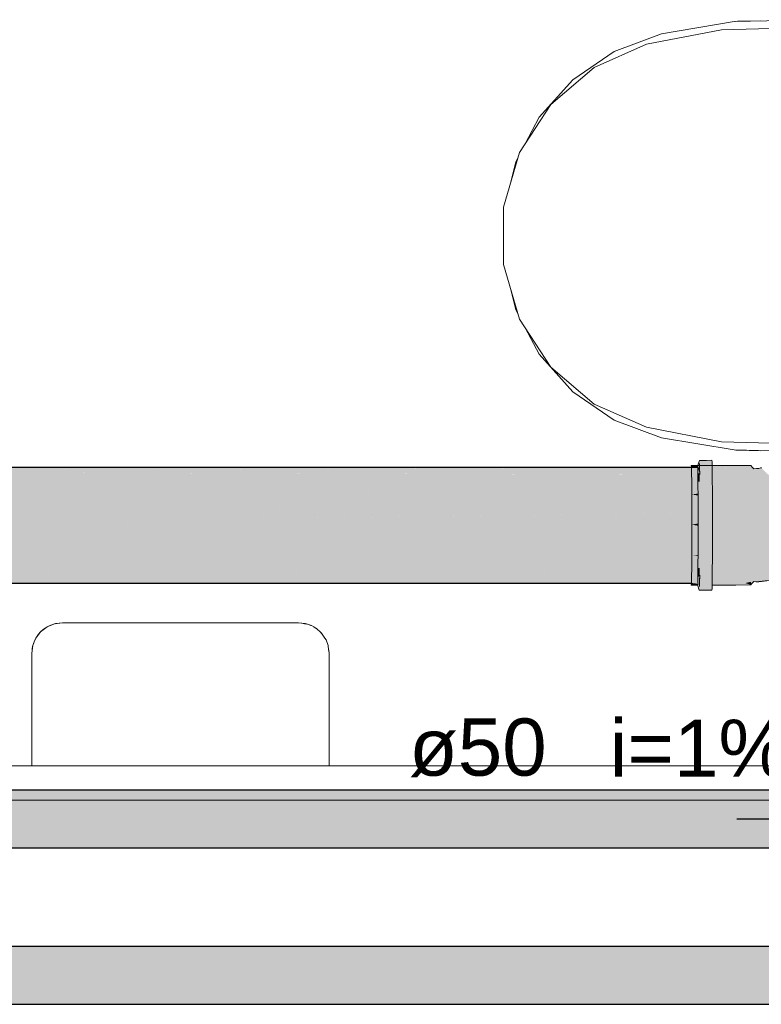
# Model space of a CAD drawing. Header units: millimetres. Extents: x 321 to 585, y -277 to 9.
# Tile 394 of 656: x 508.73 to 511.32, y -199.69 to -196.25. Entities that reach past the tile are written whole.
import ezdxf

# ---------------------------------------------------------------- set-up
doc = ezdxf.new("R2010")
doc.units = ezdxf.units.MM
doc.header["$MEASUREMENT"] = 0
doc.linetypes.add('NULL', pattern=[0])
for name, color, linetype, lineweight in [('CV-Condutos', 1, 'Continuous', 25), ('CV-Sentido conduto', 9, 'Continuous', 30), ('CV-Textos conduto', 7, 'Continuous', 9), ('IFC-Elemento construtivo genérico-Contorno', 253, 'Continuous', 5), ('IFC-Elemento de mobília-Contorno', 152, 'Continuous', 5), ('IFC-Elemento terminal-Contorno', 253, 'Continuous', 5), ('TQ-Condutos', 3, 'Continuous', 25), ('TQ-Conexões', 9, 'Continuous', 18)]:
    doc.layers.add(name, color=color, linetype=linetype, lineweight=lineweight)
doc.styles.add('Arial', font='arial.ttf')

msp = doc.modelspace()

# ---------------------------------------------------------------- hatches: boundary and pattern name
at = {"layer": 'CV-Condutos', "linetype": 'Continuous'}
for points in [[(518.7804, -199.1431), (518.7804, -199.1431), (518.7804, -199.1302), (517.3051, -199.1418), (518.7804, -199.1302), (518.7804, -199.1301), (517.3051, -199.1404), (518.7804, -199.1301), (517.305, -199.1304), (518.7804, -199.1301), (517.305, -199.1301), (518.7804, -199.13), (518.7804, -199.1022), (517.3049, -199.1272), (518.7804, -199.1021), (518.7804, -199.1019), (517.3049, -199.1243), (518.7804, -199.1019), (517.3046, -199.1027), (518.7804, -199.1018), (518.7804, -199.1018), (518.7804, -199.0638), (518.7804, -199.0637), (517.3045, -199.0979), (517.3046, -199.1018), (517.3045, -199.0979), (518.7804, -199.0637), (518.7804, -199.0633), (517.3045, -199.094), (518.7804, -199.0633), (517.304, -199.0645), (518.7804, -199.0633), (518.7804, -199.0633), (518.7804, -199.0217), (518.7804, -199.0216), (517.3039, -199.059), (517.304, -199.0633), (517.3039, -199.059), (518.7804, -199.0216), (518.7804, -199.0212), (517.3039, -199.0548), (518.7804, -199.0212), (517.3034, -199.0224), (518.7804, -199.0212), (518.7804, -199.0211), (518.7804, -198.9831), (518.7804, -198.9831), (517.3033, -199.0172), (517.3034, -199.0212), (517.3033, -199.0172), (518.7804, -198.9831), (518.7804, -198.9827), (517.3033, -199.0134), (518.7804, -198.9827), (517.3029, -198.9838), (518.7804, -198.9826), (517.3028, -198.9826), (518.7804, -198.9826), (518.7804, -198.9548), (517.3028, -198.9798), (518.7804, -198.9547), (518.7804, -198.9544), (517.3028, -198.977), (518.7804, -198.9544), (517.3024, -198.9553), (518.7804, -198.9544), (517.3024, -198.9544), (518.7804, -198.9544), (518.7929, -198.9463), (518.7929, -198.9415), (518.7804, -198.9416), (517.3024, -198.9531), (518.7804, -198.9415), (518.7804, -198.9414), (517.3024, -198.9518), (518.7804, -198.9414), (517.3022, -198.9418), (518.7804, -198.9414), (517.3022, -198.9414), (517.1375, -198.9414), (517.1355, -198.9414), (512.1866, -198.9429), (517.1375, -198.9414), (512.1866, -198.9414), (511.7875, -198.9414), (511.7875, -198.9417), (511.7875, -198.943), (511.7875, -198.9432), (512.1866, -198.9431), (517.1355, -198.9418), (517.1375, -198.9418), (517.1355, -198.9418), (512.1866, -198.9431), (511.7875, -198.9432), (511.7875, -198.943), (511.7875, -198.9417), (511.7875, -198.9414), (507.3986, -198.9414), (507.3986, -198.9443), (511.7875, -198.9482), (511.7875, -198.9491), (512.1866, -198.9486), (517.1353, -198.953), (517.1374, -198.953), (517.1353, -198.953), (512.1866, -198.9537), (517.1374, -198.953), (512.1866, -198.9486), (511.7875, -198.9491), (511.7875, -198.9538), (511.7875, -198.9491), (511.7875, -198.9482), (507.3986, -198.9443), (507.3986, -198.9544), (511.7875, -198.9544), (507.3986, -198.9544), (507.3986, -198.9607), (511.7875, -198.955), (512.1866, -198.9544), (517.1352, -198.9544), (517.1374, -198.9544), (517.1352, -198.9544), (512.1866, -198.9576), (517.1374, -198.9544), (512.1866, -198.9544), (511.7875, -198.955), (507.3986, -198.9607), (511.7875, -198.9579), (511.7875, -198.9583), (512.1866, -198.9581), (517.1352, -198.9554), (517.1374, -198.9554), (517.1352, -198.9554), (512.1866, -198.9581), (511.7875, -198.9583), (511.7875, -198.9579), (507.3986, -198.9607), (511.7875, -198.9692), (511.7875, -198.971), (512.1866, -198.9699), (517.1347, -198.9794), (517.1371, -198.9794), (517.1347, -198.9794), (512.1867, -198.9811), (517.1371, -198.9794), (512.1866, -198.9699), (511.7875, -198.971), (511.7875, -198.9812), (511.7875, -198.971), (511.7875, -198.9692), (507.3986, -198.9607), (507.3986, -198.9826), (511.7875, -198.9826), (511.7875, -198.9834), (512.1867, -198.9826), (517.1346, -198.9826), (517.1371, -198.9826), (517.1346, -198.9826), (512.1867, -198.987), (517.1371, -198.9826), (512.1867, -198.9826), (511.7875, -198.9834), (511.7875, -198.9874), (511.7875, -198.9879), (512.1867, -198.9876), (517.1346, -198.9839), (517.1371, -198.9839), (517.1346, -198.9839), (512.1867, -198.9876), (511.7875, -198.9879), (511.7875, -198.9874), (511.7875, -198.9834), (511.7875, -198.9826), (507.3986, -198.9826), (507.3986, -198.9912), (511.7875, -199.0028), (511.7875, -199.0052), (512.1867, -199.0038), (517.1339, -199.0168), (517.1368, -199.0168), (517.1339, -199.0168), (512.1868, -199.019), (517.1368, -199.0168), (512.1867, -199.0038), (511.7875, -199.0052), (511.7875, -199.0192), (511.7875, -199.0052), (511.7875, -199.0028), (507.3986, -198.9912), (507.3986, -199.0212), (511.7875, -199.0212), (507.3986, -199.0212), (507.3986, -199.0306), (511.7875, -199.0219), (512.1868, -199.0212), (517.1338, -199.0212), (517.1368, -199.0212), (517.1338, -199.0212), (512.1868, -199.0259), (517.1368, -199.0212), (512.1868, -199.0212), (511.7875, -199.0219), (507.3986, -199.0306), (511.7875, -199.0263), (511.7875, -199.0269), (512.1868, -199.0266), (517.1337, -199.0225), (517.1368, -199.0225), (517.1337, -199.0225), (512.1868, -199.0266), (511.7875, -199.0269), (511.7875, -199.0263), (507.3986, -199.0306), (511.7875, -199.0432), (511.7875, -199.0459), (512.1868, -199.0443), (517.1329, -199.0585), (517.1364, -199.0585), (517.1329, -199.0585), (512.1868, -199.061), (517.1364, -199.0585), (512.1868, -199.0443), (511.7875, -199.0459), (511.7875, -199.0612), (511.7875, -199.0459), (511.7875, -199.0432), (507.3986, -199.0306), (507.3986, -199.0633), (511.7875, -199.0633), (511.7875, -199.064), (512.1868, -199.0633), (517.1328, -199.0633), (517.1364, -199.0633), (517.1328, -199.0633), (512.1869, -199.0677), (517.1364, -199.0633), (512.1868, -199.0633), (511.7875, -199.064), (511.7875, -199.068), (511.7875, -199.0686), (512.1869, -199.0683), (517.1328, -199.0646), (517.1364, -199.0646), (517.1328, -199.0646), (512.1869, -199.0683), (511.7875, -199.0686), (511.7875, -199.068), (511.7875, -199.064), (511.7875, -199.0633), (507.3986, -199.0633), (507.3986, -199.0719), (511.7875, -199.0834), (511.7875, -199.0859), (512.1869, -199.0845), (517.1321, -199.0975), (517.1361, -199.0975), (517.1321, -199.0975), (512.1869, -199.0997), (517.1361, -199.0975), (512.1869, -199.0845), (511.7875, -199.0859), (511.7875, -199.0999), (511.7875, -199.0859), (511.7875, -199.0834), (507.3986, -199.0719), (507.3986, -199.1018), (511.7875, -199.1018), (511.7875, -199.1024), (512.1869, -199.1018), (517.132, -199.1018), (517.1361, -199.1018), (517.132, -199.1018), (512.1869, -199.105), (517.1361, -199.1018), (512.1869, -199.1018), (511.7875, -199.1024), (511.7875, -199.1053), (511.7875, -199.1057), (512.1869, -199.1055), (517.132, -199.1028), (517.136, -199.1028), (517.132, -199.1028), (512.1869, -199.1055), (511.7875, -199.1057), (511.7875, -199.1053), (511.7875, -199.1024), (511.7875, -199.1018), (507.3986, -199.1018), (507.3986, -199.1081), (511.7875, -199.1166), (511.7875, -199.1184), (512.187, -199.1173), (517.1314, -199.1269), (517.1358, -199.1269), (517.1314, -199.1269), (512.187, -199.1285), (517.1358, -199.1269), (512.187, -199.1173), (511.7875, -199.1184), (511.7875, -199.1286), (511.7875, -199.1184), (511.7875, -199.1166), (507.3986, -199.1081), (507.3986, -199.1301), (511.7875, -199.1301), (511.7875, -199.1303), (512.187, -199.1301), (517.1314, -199.1301), (517.1358, -199.1301), (517.1314, -199.1301), (512.187, -199.1315), (517.1358, -199.1301), (512.187, -199.1301), (511.7875, -199.1303), (511.7875, -199.1317), (511.7875, -199.1319), (512.187, -199.1317), (517.1313, -199.1305), (517.1358, -199.1305), (517.1313, -199.1305), (512.187, -199.1317), (511.7875, -199.1319), (511.7875, -199.1317), (511.7875, -199.1303), (511.7875, -199.1301), (507.3986, -199.1301), (507.3986, -199.133), (511.7875, -199.1369), (511.7875, -199.1377), (512.187, -199.1372), (517.1311, -199.1416), (517.1357, -199.1416), (517.1311, -199.1416), (512.187, -199.1424), (517.1357, -199.1416), (512.187, -199.1372), (511.7875, -199.1377), (511.7875, -199.1424), (511.7875, -199.1377), (511.7875, -199.1369), (507.3986, -199.133), (507.3986, -199.1431), (511.7875, -199.1431), (512.187, -199.1431), (517.1311, -199.1431), (517.1357, -199.1431), (517.3052, -199.1431)], [(518.8245, -199.6907), (518.8245, -199.6907), (518.8245, -199.6778), (517.3131, -199.6898), (518.8245, -199.6778), (518.8245, -199.6777), (517.3131, -199.6885), (518.8245, -199.6777), (517.3129, -199.6786), (518.8245, -199.6777), (517.3129, -199.6777), (518.8245, -199.6776), (518.8245, -199.6498), (517.3129, -199.6758), (518.8245, -199.6498), (518.8245, -199.6495), (517.3128, -199.6728), (518.8245, -199.6495), (517.3125, -199.6514), (518.8245, -199.6495), (517.3125, -199.6495), (518.8245, -199.6494), (518.8245, -199.6114), (518.8245, -199.6114), (517.3125, -199.647), (518.8245, -199.6114), (518.8245, -199.611), (517.3124, -199.6429), (518.8245, -199.611), (517.312, -199.6136), (518.8245, -199.6109), (517.3119, -199.6109), (518.8245, -199.6109), (518.8245, -199.5693), (518.8245, -199.5692), (517.3119, -199.6082), (518.8245, -199.5692), (518.8245, -199.5688), (517.3118, -199.6038), (518.8245, -199.5688), (517.3114, -199.5717), (518.8245, -199.5688), (517.3113, -199.5688), (518.8245, -199.5687), (518.8245, -199.5307), (518.8245, -199.5307), (517.3113, -199.5663), (518.8245, -199.5307), (518.8245, -199.5303), (517.3112, -199.5622), (518.8245, -199.5303), (517.3108, -199.5329), (518.8245, -199.5303), (517.3108, -199.5303), (518.8245, -199.5302), (518.8245, -199.5024), (517.3107, -199.5284), (518.8245, -199.5023), (518.8245, -199.5021), (517.3107, -199.5255), (518.8245, -199.5021), (517.3104, -199.504), (518.8245, -199.502), (517.3104, -199.502), (518.8245, -199.502), (518.8245, -199.4892), (517.3103, -199.5012), (518.8245, -199.4891), (518.8245, -199.489), (517.3103, -199.4998), (518.8245, -199.489), (517.3102, -199.4899), (518.8245, -199.489), (517.3102, -199.489), (517.1326, -199.489), (517.1234, -199.489), (517.1234, -199.4899), (517.1234, -199.49), (517.1326, -199.49), (517.1234, -199.49), (517.1232, -199.4995), (517.1234, -199.49), (517.1234, -199.4899), (517.1234, -199.489), (517.1216, -199.489), (517.1216, -199.49), (517.1216, -199.489), (512.1878, -199.4924), (512.1878, -199.4929), (512.1878, -199.4924), (517.1326, -199.489), (512.1878, -199.489), (511.7875, -199.4927), (511.7875, -199.4931), (511.7875, -199.4927), (512.1878, -199.489), (511.7875, -199.489), (511.7875, -199.4896), (511.7875, -199.489), (507.3986, -199.489), (507.3986, -199.4957), (511.7875, -199.4981), (511.7875, -199.4987), (512.1878, -199.4984), (517.1216, -199.5011), (517.1231, -199.5011), (517.1325, -199.5011), (517.1231, -199.5011), (517.1231, -199.5019), (517.1231, -199.5011), (517.1216, -199.5011), (512.1878, -199.5016), (517.1325, -199.5011), (512.1878, -199.4984), (511.7875, -199.4987), (511.7875, -199.5016), (511.7875, -199.4987), (511.7875, -199.4981), (507.3986, -199.4957), (507.3986, -199.502), (511.7875, -199.502), (511.7875, -199.5032), (512.1878, -199.502), (517.1216, -199.502), (517.1231, -199.502), (517.1325, -199.502), (517.1231, -199.502), (517.1231, -199.5039), (517.1231, -199.502), (517.1216, -199.5021), (512.1878, -199.5094), (517.1325, -199.502), (512.1878, -199.502), (511.7875, -199.5032), (511.7875, -199.51), (511.7875, -199.511), (512.1878, -199.5105), (517.1216, -199.5042), (517.1231, -199.5042), (517.1325, -199.5042), (517.1231, -199.5042), (517.1226, -199.5261), (517.1231, -199.5042), (517.1216, -199.5042), (512.1878, -199.5105), (511.7875, -199.511), (511.7875, -199.51), (511.7875, -199.5032), (511.7875, -199.502), (507.3986, -199.502), (507.3986, -199.5166), (511.7875, -199.5218), (511.7875, -199.523), (512.1878, -199.5223), (517.1216, -199.5282), (517.1225, -199.5282), (517.1323, -199.5282), (517.1225, -199.5282), (517.1225, -199.5301), (517.1225, -199.5282), (517.1216, -199.5282), (512.1878, -199.5292), (517.1323, -199.5282), (512.1878, -199.5223), (511.7875, -199.523), (511.7875, -199.5293), (511.7875, -199.5303), (512.1878, -199.5303), (517.1216, -199.5303), (517.1225, -199.5303), (517.1323, -199.5303), (517.1225, -199.5303), (517.1224, -199.533), (517.1225, -199.5303), (517.1216, -199.5303), (512.1879, -199.5403), (512.1879, -199.5418), (517.1216, -199.5332), (512.1879, -199.5418), (512.1879, -199.5579), (517.1216, -199.566), (517.1217, -199.5657), (517.1224, -199.5332), (517.1217, -199.5657), (517.1322, -199.5332), (517.1216, -199.566), (517.1319, -199.566), (517.1216, -199.566), (512.1879, -199.5674), (517.1319, -199.566), (512.1879, -199.5579), (512.1879, -199.5418), (512.1879, -199.5403), (511.7875, -199.5425), (511.7875, -199.5573), (511.7875, -199.5588), (511.7875, -199.5675), (511.7875, -199.5588), (511.7875, -199.5573), (511.7875, -199.5425), (512.1879, -199.5403), (517.1323, -199.5303), (512.1878, -199.5303), (511.7875, -199.5412), (512.1878, -199.5303), (511.7875, -199.5303), (511.7875, -199.5319), (511.7875, -199.5303), (511.7875, -199.5293), (511.7875, -199.523), (511.7875, -199.5218), (507.3986, -199.5166), (507.3986, -199.5303), (507.3986, -199.5501), (507.3986, -199.5688), (511.7875, -199.5688), (507.3986, -199.5688), (507.3986, -199.5905), (511.7875, -199.5807), (511.7875, -199.5706), (511.7875, -199.5807), (512.1879, -199.5798), (517.1319, -199.5688), (512.1879, -199.5688), (517.1216, -199.5688), (517.1319, -199.5688), (517.1216, -199.5688), (517.1216, -199.572), (517.1319, -199.572), (517.1216, -199.572), (512.1879, -199.5814), (517.1216, -199.572), (517.1216, -199.5694), (517.1216, -199.5688), (512.1879, -199.5798), (512.1879, -199.5801), (511.7875, -199.581), (511.7875, -199.5822), (511.7875, -199.581), (507.3986, -199.5905), (511.7875, -199.5983), (507.3986, -199.5905), (507.3986, -199.6109), (511.7875, -199.6096), (511.7875, -199.6), (511.7875, -199.6096), (512.188, -199.599), (517.1216, -199.6079), (517.1316, -199.6079), (517.1216, -199.6079), (517.1208, -199.6079), (512.188, -199.6094), (517.1316, -199.6079), (512.188, -199.599), (511.7875, -199.6096), (507.3986, -199.6109), (511.7875, -199.6109), (507.3986, -199.6109), (507.3986, -199.6308), (511.7875, -199.6126), (512.188, -199.6109), (517.1207, -199.6109), (517.1216, -199.6109), (517.1315, -199.6109), (517.1216, -199.611), (517.1207, -199.611), (512.188, -199.621), (517.1315, -199.6109), (512.188, -199.6109), (511.7875, -199.6126), (507.3986, -199.6308), (511.7875, -199.6218), (511.7875, -199.6232), (512.188, -199.6225), (517.1206, -199.6139), (517.1216, -199.6139), (517.1315, -199.6139), (517.1216, -199.6139), (517.1206, -199.6139), (512.188, -199.6225), (511.7875, -199.6232), (511.7875, -199.6218), (507.3986, -199.6308), (511.7875, -199.6379), (511.7875, -199.6395), (512.1881, -199.6386), (517.1199, -199.6466), (517.1216, -199.6466), (517.1312, -199.6467), (517.1216, -199.6467), (517.1199, -199.6467), (512.1881, -199.6481), (517.1312, -199.6467), (512.1881, -199.6386), (511.7875, -199.6395), (511.7875, -199.6482), (511.7875, -199.6395), (511.7875, -199.6379), (507.3986, -199.6308), (507.3986, -199.6495), (511.7875, -199.6495), (511.7875, -199.6507), (512.1881, -199.6495), (517.1199, -199.6495), (517.1216, -199.6495), (517.1312, -199.6495), (517.1216, -199.6495), (517.1199, -199.6495), (512.1881, -199.6568), (517.1312, -199.6495), (512.1881, -199.6495), (511.7875, -199.6507), (511.7875, -199.6574), (511.7875, -199.6584), (512.1881, -199.6579), (517.1198, -199.6516), (517.1216, -199.6516), (517.1312, -199.6516), (517.1216, -199.6516), (517.1198, -199.6516), (512.1881, -199.6579), (511.7875, -199.6584), (511.7875, -199.6574), (511.7875, -199.6507), (511.7875, -199.6495), (507.3986, -199.6495), (507.3986, -199.664), (511.7875, -199.6692), (511.7875, -199.6704), (512.1881, -199.6697), (517.1193, -199.6756), (517.1216, -199.6756), (517.131, -199.6756), (517.1216, -199.6756), (517.1193, -199.6756), (512.1881, -199.6767), (517.131, -199.6756), (512.1881, -199.6697), (511.7875, -199.6704), (511.7875, -199.6767), (511.7875, -199.6704), (511.7875, -199.6692), (507.3986, -199.664), (507.3986, -199.6777), (511.7875, -199.6777), (507.3986, -199.6777), (507.3986, -199.6844), (511.7875, -199.6782), (512.1882, -199.6777), (517.1192, -199.6777), (517.1216, -199.6777), (517.1309, -199.6777), (517.1216, -199.6777), (517.1192, -199.6777), (512.1882, -199.6811), (517.1309, -199.6777), (512.1882, -199.6777), (511.7875, -199.6782), (507.3986, -199.6844), (511.7875, -199.6813), (511.7875, -199.6818), (512.1882, -199.6816), (517.1192, -199.6787), (517.1216, -199.6787), (517.1309, -199.6787), (517.1216, -199.6787), (517.1192, -199.6787), (512.1882, -199.6816), (511.7875, -199.6818), (511.7875, -199.6813), (507.3986, -199.6844), (511.7875, -199.6868), (511.7875, -199.6873), (512.1882, -199.687), (517.119, -199.6897), (517.1216, -199.6897), (517.1308, -199.6897), (517.1216, -199.6897), (517.119, -199.6897), (512.1882, -199.6902), (517.1308, -199.6897), (512.1882, -199.687), (511.7875, -199.6873), (511.7875, -199.6903), (511.7875, -199.6873), (511.7875, -199.6868), (507.3986, -199.6844), (507.3986, -199.6907), (511.7875, -199.6907), (512.1882, -199.6907), (517.1189, -199.6907), (517.1216, -199.6907), (517.1308, -199.6907), (517.3131, -199.6907)], [(507.3986, -199.5905), (511.7875, -199.581), (512.1879, -199.5801), (512.1879, -199.5798), (511.7875, -199.5807)]]:
    msp.add_hatch(color=11, dxfattribs=at).paths.add_polyline_path(points)
at = {"layer": 'TQ-Condutos', "linetype": 'Continuous'}
for points in [[(511.097, -197.8134), (507.3986, -197.8134), (507.3986, -197.8275)], [(507.3986, -197.8275), (511.0756, -197.8389), (511.075, -197.8142), (511.075, -197.8135)], [(511.0975, -197.839), (507.3986, -197.8275), (507.3986, -197.8396)], [(507.3986, -197.8396), (511.0755, -197.8396), (511.0755, -197.839)], [(511.0975, -197.8396), (507.3986, -197.8396), (507.3986, -197.87)], [(507.3986, -197.87), (511.0762, -197.8947), (511.0755, -197.8412), (511.0755, -197.8397)], [(511.076, -197.8961), (511.076, -197.8947), (507.3986, -197.87), (507.3986, -197.8961), (507.3986, -197.9377), (511.0766, -197.9714), (511.0761, -197.8983)], [(511.0983, -197.9716), (507.3986, -197.9377), (507.3986, -197.9733)], [(507.3986, -197.9733), (511.0763, -197.9733), (511.0763, -197.9716)], [(511.0983, -197.9733), (507.3986, -197.9733), (507.3986, -198.0188)], [(507.3986, -198.0188), (511.0764, -198.0557), (511.0763, -197.9757), (511.0763, -197.9736)], [(511.0763, -198.06), (511.0763, -198.0578), (511.0763, -198.0557), (507.3986, -198.0188), (507.3986, -198.0578), (507.3986, -198.0994)], [(511.076, -198.1366), (511.076, -198.135), (511.076, -198.1331), (511.0765, -198.06), (507.3986, -198.0994), (507.3986, -198.135), (507.3986, -198.1654)], [(507.3986, -198.1654), (511.0755, -198.1901), (511.0761, -198.1366)], [(511.1038, -198.1903), (507.3986, -198.1654), (507.3986, -198.1915)], [(507.3986, -198.1915), (511.0755, -198.1915), (511.0755, -198.1903)], [(511.1038, -198.1915), (507.3986, -198.1915), (507.3986, -198.2056)], [(507.3986, -198.2056), (511.0755, -198.1923), (511.0755, -198.1916)], [(507.3986, -198.2056), (511.075, -198.217), (511.0755, -198.1923)], [(511.0969, -198.217), (507.3986, -198.2056), (507.3986, -198.2176)], [(507.3986, -198.2176), (511.075, -198.2176), (511.075, -198.217)]]:
    msp.add_hatch(color=73, dxfattribs=at).paths.add_polyline_path(points)
at = {"layer": 'TQ-Conexões', "linetype": 'Continuous'}
for points in [[(511.0966, -198.2245), (511.0967, -198.2251), (511.0975, -198.2273), (511.1025, -198.2423), (511.1118, -198.2429), (511.1466, -198.2428), (511.147, -198.2362), (511.1472, -198.225), (511.1474, -198.2176), (511.1475, -198.2128), (511.1351, -198.2176), (511.1475, -198.2128), (511.1479, -198.1759), (511.1483, -198.1281), (511.1485, -198.0726), (511.1485, -198.0132), (511.1485, -197.9539), (511.1483, -197.8989), (511.1479, -197.8518), (511.1475, -197.8158), (511.1474, -197.8134), (511.1473, -197.8067), (511.1224, -197.8065), (511.1411, -197.8134), (511.1364, -197.8134), (511.1411, -197.8134), (511.1224, -197.8065), (511.1473, -197.8067), (511.147, -197.7935), (511.1467, -197.7891), (511.1466, -197.7884), (511.139, -197.7891), (511.1028, -197.7928), (511.1026, -197.7901), (511.1026, -197.7891), (511.1023, -197.7901), (511.0978, -197.8063), (511.1023, -197.7901), (511.0976, -197.8063), (511.0967, -197.8091), (511.0968, -197.8101), (511.0981, -197.8063), (511.0974, -197.8134), (511.0971, -197.816), (511.0977, -197.8134), (511.0995, -197.8063), (511.0978, -197.8134), (511.0971, -197.816), (511.0981, -197.8134), (511.0971, -197.8161), (511.0974, -197.8341), (511.0998, -197.8134), (511.1006, -197.8063), (511.0998, -197.8134), (511.0998, -197.8134), (511.0998, -197.8134), (511.0979, -197.83), (511.0979, -197.8309), (511.1008, -197.8134), (511.102, -197.8063), (511.1028, -197.8134), (511.1035, -197.8189), (511.1034, -197.8134), (511.1033, -197.8063), (511.1032, -197.7993), (511.1033, -197.8063), (511.1034, -197.8134), (511.1038, -197.8384), (511.104, -197.8687), (511.1038, -197.8384), (511.1035, -197.8189), (511.1028, -197.8134), (511.102, -197.8063), (511.1008, -197.8134), (511.0974, -197.8341), (511.0977, -197.8522), (511.0979, -197.88), (511.0981, -197.9079), (511.1043, -197.8989), (511.0981, -197.9079), (511.0982, -197.9423), (511.1044, -197.9361), (511.0982, -197.9423), (511.0984, -197.9767), (511.1045, -197.9734), (511.0984, -197.9767), (511.0984, -198.0134), (511.1045, -198.0132), (511.1045, -198.053), (511.1044, -198.0906), (511.1045, -198.053), (511.1045, -198.0132), (511.0984, -198.0134), (511.0984, -198.0501), (511.0982, -198.0847), (511.0981, -198.1193), (511.1043, -198.1281), (511.0981, -198.1193), (511.0979, -198.1477), (511.104, -198.1588), (511.0979, -198.1477), (511.0977, -198.176), (511.1038, -198.1896), (511.1134, -198.2176), (511.116, -198.225), (511.1134, -198.2176), (511.1038, -198.1896), (511.1034, -198.2176), (511.1032, -198.2251), (511.1032, -198.23), (511.1032, -198.2251), (511.1034, -198.2176), (511.0993, -198.2176), (511.1034, -198.2176), (511.1035, -198.2098), (511.1038, -198.1896), (511.0977, -198.176), (511.0974, -198.1947), (511.0971, -198.2134), (511.0969, -198.2176), (511.0986, -198.2176), (511.097, -198.2176), (511.097, -198.2179), (511.1014, -198.2251), (511.097, -198.2179), (511.097, -198.2203), (511.097, -198.2204), (511.1, -198.2251), (511.0972, -198.2251), (511.1, -198.2251), (511.0968, -198.2201)], [(511.0976, -197.8063), (511.1026, -197.7891), (511.0993, -197.7989), (511.0974, -197.8063), (511.0967, -197.8091)], [(511.1028, -197.7928), (511.1466, -197.7884), (511.1274, -197.7891), (511.1026, -197.7891)], [(511.2828, -197.8101), (511.2826, -197.8071), (511.1747, -197.807), (511.0746, -197.8061)], [(511.095, -197.8068), (511.0967, -197.8065), (511.0746, -197.8061)], [(511.0748, -197.8061), (511.0746, -197.8061), (511.0746, -197.8068), (511.0749, -197.8068), (511.095, -197.8068)], [(511.0966, -197.8065), (511.095, -197.8068), (511.0746, -197.8068), (511.0749, -197.8107), (511.0953, -197.8106), (511.0965, -197.8068)], [(511.0749, -197.8107), (511.0945, -197.8134), (511.075, -197.8134), (511.0754, -197.8313), (511.0758, -197.8645), (511.0979, -197.8632), (511.0974, -197.8335), (511.1037, -197.8335), (511.1037, -197.8317), (511.0974, -197.8316), (511.1036, -197.8292), (511.0973, -197.8297), (511.0973, -197.8269), (511.0971, -197.8161), (511.097, -197.8134), (511.0971, -197.8134), (511.1034, -197.8114), (511.097, -197.8113), (511.0968, -197.8113), (511.0968, -197.8106)], [(511.0752, -197.8107), (511.0749, -197.8107), (511.075, -197.8134), (511.0752, -197.8134), (511.0945, -197.8134)], [(511.317, -197.8153), (511.3164, -197.8153), (511.3106, -197.8169), (511.3022, -197.8169), (511.2926, -197.8185), (511.2875, -197.8127), (511.2833, -197.8079), (511.2826, -197.8079), (511.2828, -197.8101), (511.2831, -197.8161), (511.1476, -197.826), (511.1476, -197.8274), (511.1476, -197.8279), (511.1477, -197.8323), (511.1477, -197.8337), (511.1477, -197.8341), (511.1478, -197.8386), (511.2834, -197.8341), (511.1478, -197.8386), (511.1042, -197.8628), (511.148, -197.8602), (511.2837, -197.8522), (511.148, -197.8602), (511.148, -197.8624), (511.1481, -197.8699), (511.1483, -197.8982), (511.2839, -197.8801), (511.1483, -197.8982), (511.1483, -197.9004), (511.0981, -197.9079), (511.1483, -197.9079), (511.2841, -197.908), (511.1483, -197.9079), (511.1483, -197.9106), (511.1483, -197.9198), (511.1485, -197.953), (511.1485, -197.9557), (511.0983, -197.9606), (511.1485, -197.9649), (511.2842, -197.9423), (511.1485, -197.9649), (511.2844, -197.9767), (511.1485, -198.0006), (511.1485, -198.0034), (511.1485, -198.0134), (511.2844, -198.0134), (511.1485, -198.0134), (511.1485, -198.0162), (511.1485, -198.0261), (511.1485, -198.0619), (511.2844, -198.0501), (511.1485, -198.0619), (511.1485, -198.0645), (511.1485, -198.0619), (511.0983, -198.0662), (511.0983, -198.0699), (511.1485, -198.0739), (511.1483, -198.1073), (511.1483, -198.11), (511.1483, -198.1193), (511.2842, -198.0847), (511.1483, -198.1193), (511.2841, -198.1193), (511.1483, -198.1193), (511.0981, -198.1223), (511.1483, -198.1292), (511.1481, -198.158), (511.0978, -198.1618), (511.1483, -198.1292), (511.0981, -198.1223), (511.0761, -198.1193), (511.0758, -198.1634), (511.0978, -198.1648), (511.148, -198.1678), (511.148, -198.1601), (511.148, -198.1678), (511.2839, -198.1477), (511.148, -198.1678), (511.2837, -198.1761), (511.148, -198.1678), (511.1037, -198.1946), (511.1478, -198.19), (511.1477, -198.1915), (511.1477, -198.1919), (511.1477, -198.1965), (511.1477, -198.1979), (511.2834, -198.1947), (511.1477, -198.1979), (511.1477, -198.1984), (511.1476, -198.203), (511.2831, -198.2134), (511.2826, -198.2242), (511.2867, -198.2194), (511.2926, -198.2128), (511.3001, -198.214), (511.3106, -198.214), (511.3388, -198.2103), (511.3108, -198.2121), (511.2927, -198.2091), (511.3014, -198.2027), (511.2931, -198.2027), (511.2933, -198.185), (511.2936, -198.1674), (511.2938, -198.1406), (511.294, -198.1137), (511.2941, -198.081), (511.2942, -198.0482), (511.2942, -198.0135), (511.2942, -198.0482), (511.2941, -198.081), (511.294, -198.1137), (511.2938, -198.1406), (511.2936, -198.1674), (511.2933, -198.185), (511.2931, -198.2027), (511.3111, -198.2027), (511.3114, -198.1877), (511.3116, -198.1674), (511.3118, -198.1425), (511.312, -198.1137), (511.3122, -198.082), (511.3122, -198.0482), (511.3123, -198.0135), (511.3122, -197.9788), (511.2942, -197.9788), (511.3122, -197.9788), (511.3122, -197.9452), (511.2941, -197.9462), (511.3122, -197.9452), (511.312, -197.9137), (511.294, -197.9137), (511.312, -197.9137), (511.3118, -197.8854), (511.2938, -197.8873), (511.3118, -197.8854), (511.3116, -197.861), (511.2936, -197.861), (511.3116, -197.861), (511.3118, -197.8854), (511.312, -197.9137), (511.3122, -197.9452), (511.3122, -197.9788), (511.3123, -198.0135), (511.3122, -198.0482), (511.3122, -198.082), (511.312, -198.1137), (511.3118, -198.1425), (511.3116, -198.1674), (511.3114, -198.1877), (511.3813, -198.1783), (511.3593, -198.1587), (511.3882, -198.1316), (511.3503, -198.1025), (511.3638, -198.0704), (511.3479, -198.0356), (511.3638, -198.0704), (511.3503, -198.1025), (511.3882, -198.1316), (511.3933, -198.0982), (511.3882, -198.1316), (511.3593, -198.1587), (511.3813, -198.1783), (511.4063, -198.1559), (511.3813, -198.1783), (511.3114, -198.1877), (511.3111, -198.2027), (511.3014, -198.2027), (511.3012, -198.2028), (511.2927, -198.2091), (511.2971, -198.2076), (511.2927, -198.2091), (511.2954, -198.2095), (511.2971, -198.2076), (511.2954, -198.2095), (511.3108, -198.2121), (511.3553, -198.2079), (511.396, -198.2032), (511.3921, -198.1939), (511.396, -198.2032), (511.4067, -198.2023), (511.4267, -198.197), (511.4371, -198.1925), (511.4345, -198.1747), (511.4515, -198.1462), (511.449, -198.0941), (511.4185, -198.065), (511.3887, -198.0384), (511.3879, -197.9987), (511.3488, -197.9662), (511.3879, -197.9987), (511.385, -197.9611), (511.3643, -197.9314), (511.341, -197.9049), (511.3643, -197.9314), (511.385, -197.9611), (511.3879, -197.9987), (511.3887, -198.0384), (511.4185, -198.065), (511.444, -198.0121), (511.4231, -197.9733), (511.444, -198.0121), (511.4185, -198.065), (511.449, -198.0941), (511.4771, -198.0506), (511.449, -198.0941), (511.4515, -198.1462), (511.4345, -198.1747), (511.4371, -198.1925), (511.4507, -198.187), (511.4662, -198.1795), (511.4685, -198.1756), (511.4663, -198.1793), (511.4684, -198.1784), (511.4692, -198.178), (511.4987, -198.1636), (511.4692, -198.178), (511.4684, -198.1784), (511.4692, -198.1781), (511.5071, -198.1603), (511.5066, -198.1598), (511.4948, -198.1472), (511.4922, -198.1244), (511.496, -198.0924), (511.4922, -198.1244), (511.4948, -198.1472), (511.5314, -198.1079), (511.4948, -198.1472), (511.5071, -198.1603), (511.5107, -198.1606), (511.5112, -198.1606), (511.5121, -198.16), (511.5205, -198.1536), (511.553, -198.1286), (511.5368, -198.1344), (511.5943, -198.0908), (511.5946, -198.0906), (511.5908, -198.0867), (511.5809, -198.076), (511.5588, -198.0531), (511.5298, -198.0235), (511.4959, -197.9892), (511.4593, -197.9526), (511.4227, -197.916), (511.3884, -197.8821), (511.3386, -197.8742), (511.3114, -197.8413), (511.3386, -197.8742), (511.3884, -197.8821), (511.3588, -197.8531), (511.336, -197.8311), (511.3214, -197.8174), (511.3111, -197.8269), (511.2933, -197.8439), (511.305, -197.8327), (511.3111, -197.8269), (511.2999, -197.8268), (511.3111, -197.8269), (511.3214, -197.8174), (511.3108, -197.8182), (511.2979, -197.8245), (511.2931, -197.8268), (511.3108, -197.8182), (511.3164, -197.8158), (511.3136, -197.8169), (511.3108, -197.8182), (511.3142, -197.8169), (511.3108, -197.8182), (511.313, -197.818), (511.3188, -197.8176), (511.3214, -197.8174), (511.3208, -197.8169), (511.3191, -197.8173), (511.3206, -197.817), (511.3205, -197.8169), (511.3206, -197.817), (511.3208, -197.8169), (511.32, -197.8163), (511.3198, -197.8165), (511.3195, -197.8169), (511.3198, -197.8165), (511.32, -197.8163), (511.3196, -197.8164), (511.3153, -197.8169), (511.3146, -197.8169), (511.3153, -197.8169), (511.3196, -197.8164), (511.3182, -197.8156), (511.3196, -197.8164), (511.32, -197.8163), (511.3187, -197.8153), (511.3181, -197.8155), (511.3152, -197.8166), (511.3187, -197.8153)], [(511.0954, -197.8105), (511.0953, -197.8106), (511.0968, -197.8106), (511.0966, -197.8068)], [(511.0966, -197.8065), (511.0954, -197.8105), (511.0966, -197.8068), (511.0967, -197.8065)], [(511.0993, -197.7989), (511.0968, -197.8063), (511.0966, -197.8068), (511.0967, -197.8091), (511.0974, -197.8063)], [(511.0967, -197.8065), (511.0966, -197.8068), (511.0968, -197.8106), (511.0967, -197.8068)], [(511.097, -197.8068), (511.0969, -197.8065), (511.0967, -197.8068)], [(511.0969, -197.8065), (511.0967, -197.8065), (511.0967, -197.8068)], [(511.097, -197.8068), (511.0967, -197.8068), (511.0968, -197.8106), (511.097, -197.8106), (511.1033, -197.8069)], [(511.0968, -197.8106), (511.1033, -197.8106), (511.1033, -197.8103)], [(511.1033, -197.8106), (511.097, -197.8106), (511.0968, -197.8106), (511.0968, -197.8113), (511.097, -197.8113), (511.1034, -197.8112)], [(511.1805, -197.8134), (511.2829, -197.8134), (511.0968, -197.8113)], [(511.097, -197.8094), (511.097, -197.8115), (511.0971, -197.8134), (511.0974, -197.8134), (511.0981, -197.8063)], [(511.1034, -197.8135), (511.097, -197.8134), (511.0979, -197.8297)], [(511.1805, -197.8134), (511.097, -197.8134), (511.2831, -197.8161)], [(511.0971, -197.8161), (511.0974, -197.8134), (511.097, -197.8134)], [(511.0979, -197.8297), (511.0971, -197.8161), (511.0973, -197.8269), (511.0973, -197.8297)], [(511.2831, -197.8161), (511.1475, -197.8142), (511.1036, -197.8292), (511.1477, -197.826)], [(511.2828, -197.8101), (511.1473, -197.8075), (511.1473, -197.8077), (511.1474, -197.8105), (511.1474, -197.8109)], [(511.2825, -197.8101), (511.1474, -197.8109), (511.1474, -197.8119), (511.2826, -197.8134), (511.2829, -197.8134), (511.2828, -197.8101)], [(511.1805, -197.8134), (511.1475, -197.8126), (511.1475, -197.8134)], [(511.2826, -197.8134), (511.1805, -197.8134), (511.2827, -197.8161), (511.2831, -197.8161), (511.2829, -197.8134)], [(511.2833, -197.8079), (511.2833, -197.8079), (511.2826, -197.8071)], [(511.2826, -197.8079), (511.2833, -197.8079), (511.2826, -197.8072)], [(511.3174, -197.8151), (511.3173, -197.8152), (511.3164, -197.8153), (511.3187, -197.8153), (511.3182, -197.8148)], [(511.318, -197.8147), (511.3174, -197.8151), (511.3182, -197.8148)], [(511.0974, -197.8335), (511.0977, -197.8522), (511.0975, -197.8335)], [(511.0975, -197.8335), (511.0977, -197.8522), (511.0979, -197.8632), (511.1042, -197.8628), (511.1037, -197.8341)], [(511.148, -197.8602), (511.0978, -197.8632), (511.0758, -197.8645), (511.0761, -197.9079), (511.0981, -197.905), (511.1481, -197.8699), (511.0978, -197.8661)], [(511.0761, -197.9079), (511.0982, -197.9116), (511.0981, -197.9079), (511.0981, -197.905)], [(511.0981, -197.9116), (511.0761, -197.9079), (511.0763, -197.9587), (511.0983, -197.957), (511.1483, -197.9198)], [(511.1485, -197.953), (511.0983, -197.957), (511.0763, -197.9587), (511.0764, -198.0133), (511.0985, -198.0094), (511.1485, -197.9649), (511.0983, -197.9606)], [(511.2844, -197.9767), (511.1485, -197.9649), (511.1485, -198.0006)], [(511.0985, -198.0172), (511.0764, -198.0133), (511.0763, -198.0681)], [(511.0763, -198.0681), (511.0983, -198.0699), (511.0983, -198.0662), (511.0984, -198.0501), (511.0985, -198.0172), (511.0984, -198.0175)], [(511.0764, -198.0133), (511.0984, -198.0172), (511.0984, -198.0133), (511.0984, -198.0095)], [(511.1485, -198.0261), (511.0985, -198.0172), (511.0983, -198.0662)], [(511.1485, -198.0006), (511.0984, -198.0095), (511.0984, -198.0133)], [(511.1485, -198.0134), (511.0984, -198.0133), (511.0984, -198.0172)], [(511.0761, -198.1193), (511.0981, -198.1193), (511.0981, -198.1156), (511.1485, -198.0739), (511.0983, -198.0699), (511.0763, -198.0681)], [(511.0761, -198.1193), (511.0981, -198.1223), (511.0981, -198.1193)], [(511.0968, -198.2199), (511.1033, -198.2198), (511.1033, -198.2194), (511.1033, -198.2183), (511.0969, -198.2185), (511.097, -198.2185), (511.1034, -198.2176), (511.097, -198.2176), (511.097, -198.2174), (511.1035, -198.2081), (511.0975, -198.2059), (511.1036, -198.1996), (511.0978, -198.1992), (511.0973, -198.1991), (511.0972, -198.2058), (511.0972, -198.206), (511.0971, -198.2134), (511.0972, -198.206), (511.0972, -198.2058), (511.0973, -198.1991), (511.1037, -198.1971), (511.0974, -198.1972), (511.1037, -198.1946), (511.0974, -198.1952), (511.0979, -198.1648), (511.0758, -198.1634), (511.0754, -198.1975), (511.075, -198.2176), (511.0969, -198.2176), (511.0749, -198.2191)], [(511.0974, -198.1952), (511.0975, -198.1952), (511.0975, -198.1945), (511.0975, -198.1952), (511.1037, -198.1946), (511.1042, -198.1651), (511.0979, -198.1648), (511.0977, -198.176)], [(511.2304, -198.2249), (511.2826, -198.2242), (511.2637, -198.2176), (511.2831, -198.2134), (511.1477, -198.203), (511.1035, -198.2061), (511.1476, -198.2079), (511.1284, -198.2176), (511.1474, -198.2171), (511.1474, -198.2176), (511.1474, -198.219), (511.1473, -198.2218), (511.1472, -198.2247), (511.1472, -198.225)], [(511.095, -198.2198), (511.0749, -198.2191), (511.0746, -198.2251)], [(511.0746, -198.2251), (511.0748, -198.2251), (511.0748, -198.225)], [(511.0746, -198.2251), (511.0748, -198.2251), (511.0748, -198.2251)], [(511.0748, -198.2251), (511.0966, -198.2245), (511.0968, -198.2199), (511.095, -198.2198), (511.0748, -198.225)], [(511.0748, -198.2251), (511.0965, -198.2251), (511.0966, -198.2245)], [(511.0752, -198.2191), (511.0752, -198.2176), (511.075, -198.2176), (511.0749, -198.2191)], [(511.0969, -198.2176), (511.0752, -198.2176), (511.0752, -198.2191)], [(511.0967, -198.2251), (511.0966, -198.2245), (511.0965, -198.2251)], [(511.1033, -198.2201), (511.0968, -198.2199), (511.0966, -198.2245)], [(511.0968, -198.2199), (511.1033, -198.2201), (511.1033, -198.2198)], [(511.2824, -198.2242), (511.2826, -198.2242), (511.2829, -198.2176), (511.2831, -198.2134), (511.2827, -198.2135), (511.2826, -198.2176), (511.2827, -198.2135), (511.2637, -198.2176)]]:
    msp.add_hatch(color=93, dxfattribs=at).paths.add_polyline_path(points)

# ---------------------------------------------------------------- linework, layer by layer
at = {"layer": 'CV-Condutos'}
for p, q in [((511.7875, -198.9414), (507.3986, -198.9414)), ((507.3986, -199.1431), (511.7875, -199.1431)), ((511.7875, -199.489), (507.3986, -199.489)), ((507.3986, -199.6907), (511.7875, -199.6907))]:
    msp.add_line(p, q, dxfattribs=at)
at = {"layer": 'CV-Sentido conduto'}
msp.add_lwpolyline([(511.2335, -199.0422), (511.6335, -199.0422)], dxfattribs=at)
at = {"layer": 'IFC-Elemento construtivo genérico-Contorno', "lineweight": 5}
for p, q in [((508.7994, -198.388), (508.8216, -198.371)), ((508.8084, -198.38), (508.8216, -198.371)), ((508.8124, -198.3769), (508.8149, -198.3756)), ((508.8125, -198.3769), (508.8149, -198.3755)), ((508.8216, -198.371), (508.8475, -198.3603)), ((508.8216, -198.371), (508.8287, -198.3672)), ((508.8287, -198.3672), (508.8475, -198.3603)), ((508.8322, -198.3659), (508.8346, -198.3646)), ((508.8323, -198.3659), (508.8346, -198.3646)), ((508.8346, -198.3646), (508.8357, -198.3646)), ((508.8475, -198.3603), (508.8752, -198.3566)), ((508.8475, -198.3603), (508.8514, -198.3593)), ((508.8499, -198.3603), (508.865, -198.3583)), ((508.8514, -198.3593), (508.8752, -198.3566)), ((508.865, -198.3583), (508.8784, -198.3566)), ((508.8752, -198.3566), (509.7008, -198.3566)), ((508.8752, -198.3566), (508.8784, -198.3566)), ((508.8784, -198.3566), (508.8876, -198.3566)), ((508.8876, -198.3566), (508.9024, -198.3566)), ((508.9024, -198.3566), (508.9216, -198.3566)), ((508.9216, -198.3566), (508.944, -198.3566)), ((508.944, -198.3566), (508.968, -198.3566)), ((508.968, -198.3566), (509.608, -198.3566)), ((509.608, -198.3566), (509.632, -198.3566)), ((509.632, -198.3566), (509.6544, -198.3566)), ((509.6544, -198.3566), (509.6736, -198.3566)), ((509.6736, -198.3566), (509.6884, -198.3566)), ((509.6884, -198.3566), (509.6976, -198.3566)), ((509.6976, -198.3566), (509.7008, -198.3566)), ((509.6976, -198.3566), (509.7109, -198.3582)), ((509.7008, -198.3566), (509.724, -198.3592)), ((509.7109, -198.3582), (509.7281, -198.3609)), ((509.724, -198.3592), (509.7285, -198.3603)), ((509.7285, -198.3603), (509.7461, -198.3667)), ((509.7405, -198.3646), (509.7414, -198.3646)), ((509.7414, -198.3646), (509.7438, -198.3656)), ((509.7438, -198.3656), (509.7461, -198.3667)), ((509.7461, -198.3667), (509.7544, -198.371)), ((509.7544, -198.371), (509.7668, -198.3794)), ((509.7607, -198.3753), (509.7635, -198.3769)), ((508.777, -198.4231), (508.7824, -198.4102)), ((508.7786, -198.4173), (508.7824, -198.4102)), ((508.7824, -198.4102), (508.7994, -198.388)), ((508.7824, -198.4102), (508.7914, -198.397)), ((508.7914, -198.397), (508.7994, -198.388)), ((508.7933, -198.3949), (508.7938, -198.394)), ((508.7933, -198.3949), (508.7939, -198.394)), ((508.7938, -198.394), (508.7949, -198.3931)), ((508.7939, -198.394), (508.795, -198.393)), ((508.7994, -198.388), (508.8084, -198.38)), ((508.8111, -198.3781), (508.8124, -198.3769)), ((508.8111, -198.3781), (508.8124, -198.3769)), ((509.7635, -198.3769), (509.7668, -198.3793)), ((509.7668, -198.3794), (509.7766, -198.388)), ((509.7766, -198.388), (509.7841, -198.3964)), ((509.781, -198.3929), (509.7821, -198.394)), ((509.7821, -198.394), (509.7841, -198.3964)), ((509.7841, -198.3964), (509.7936, -198.4102)), ((509.7936, -198.4102), (509.7972, -198.4168)), ((508.768, -198.4638), (508.7717, -198.4361)), ((508.77, -198.4463), (508.7707, -198.44)), ((508.77, -198.4463), (508.7703, -198.4431)), ((508.7703, -198.4431), (508.7707, -198.44)), ((508.7707, -198.44), (508.7717, -198.4361)), ((508.771, -198.4387), (508.771, -198.4386)), ((508.771, -198.4387), (508.771, -198.4386)), ((508.771, -198.4389), (508.771, -198.4387)), ((508.7717, -198.4361), (508.777, -198.4231)), ((508.7742, -198.4298), (508.7747, -198.4286)), ((508.7747, -198.4286), (508.7786, -198.4173)), ((508.7796, -198.4155), (508.7798, -198.415)), ((508.7796, -198.4155), (508.7798, -198.415)), ((508.7798, -198.415), (508.7801, -198.4144)), ((508.7798, -198.415), (508.7801, -198.4145)), ((509.7959, -198.4145), (509.7962, -198.415)), ((509.7962, -198.415), (509.7971, -198.4168)), ((509.7972, -198.4168), (509.8043, -198.4361)), ((509.8043, -198.4361), (509.8052, -198.4397)), ((509.805, -198.4386), (509.805, -198.4387)), ((509.805, -198.4387), (509.8052, -198.4397)), ((509.8052, -198.4397), (509.8077, -198.461)), ((509.8052, -198.4397), (509.8074, -198.4582)), ((508.768, -198.4638), (508.7693, -198.4527)), ((508.768, -198.8566), (508.768, -198.4638)), ((508.7693, -198.4527), (508.7696, -198.4495)), ((508.7693, -198.4527), (508.7697, -198.4506)), ((508.7696, -198.4495), (508.77, -198.4463)), ((509.806, -198.4462), (509.8063, -198.4486)), ((509.806, -198.4462), (509.806, -198.4464)), ((509.8066, -198.4516), (509.8067, -198.4526)), ((509.8067, -198.4522), (509.8067, -198.4526)), ((509.8074, -198.4582), (509.8077, -198.461)), ((509.8077, -198.461), (509.808, -198.4638)), ((509.808, -198.8566), (509.808, -198.4638))]:
    msp.add_line(p, q, dxfattribs=at)
at = {"layer": 'IFC-Elemento de mobília-Contorno', "color": 7, "lineweight": 5}
for p, q in [((508.4111, -198.8566), (513.0112, -198.8566)), ((508.4111, -198.9766), (513.0112, -198.9766))]:
    msp.add_line(p, q, dxfattribs=at)
at = {"layer": 'IFC-Elemento terminal-Contorno', "color": 7, "lineweight": 5}
for p, q in [((510.9698, -196.2972), (511.224, -196.2546)), ((511.1806, -196.2829), (511.4486, -196.2756)), ((511.224, -196.2546), (511.4817, -196.2479)), ((511.2305, -196.2545), (511.2365, -196.2535)), ((511.2365, -196.2535), (511.3181, -196.2522)), ((510.805, -196.3587), (510.9698, -196.2972)), ((510.9175, -196.3339), (511.1806, -196.2829)), ((510.735, -196.415), (510.9175, -196.3339)), ((510.6598, -196.458), (510.805, -196.3587)), ((510.583, -196.5447), (510.735, -196.415)), ((510.5427, -196.5892), (510.6598, -196.458)), ((510.4742, -196.7122), (510.583, -196.5447)), ((510.4938, -196.6821), (510.5427, -196.5892)), ((510.4175, -196.9037), (510.4742, -196.7122)), ((510.441, -196.8243), (510.4607, -196.7448)), ((510.4607, -196.7448), (510.4695, -196.7281)), ((510.4175, -197.1034), (510.4175, -196.9037)), ((510.4175, -197.1034), (510.4742, -197.2949)), ((510.441, -197.1827), (510.4607, -197.2622)), ((510.4607, -197.2622), (510.4695, -197.2789)), ((510.4742, -197.2949), (510.583, -197.4623)), ((510.4938, -197.325), (510.5427, -197.4178)), ((510.5427, -197.4178), (510.6598, -197.549)), ((510.583, -197.4623), (510.735, -197.592)), ((510.6598, -197.549), (510.805, -197.6483)), ((510.735, -197.592), (510.9175, -197.6731)), ((510.805, -197.6483), (510.9698, -197.7098)), ((510.9175, -197.6731), (511.1806, -197.7242)), ((510.9698, -197.7098), (511.224, -197.7524)), ((511.1806, -197.7242), (511.4486, -197.7314)), ((511.224, -197.7524), (511.4817, -197.7592)), ((511.2305, -197.7526), (511.2365, -197.7535)), ((511.2365, -197.7535), (511.3181, -197.7549))]:
    msp.add_line(p, q, dxfattribs=at)
at = {"layer": 'TQ-Condutos'}
for p, q in [((511.097, -197.8134), (507.3986, -197.8134)), ((507.3986, -198.2176), (511.075, -198.2176))]:
    msp.add_line(p, q, dxfattribs=at)
at = {"layer": 'TQ-Conexões'}
for p, q in [((511.1026, -197.7891), (511.0993, -197.7989)), ((511.1274, -197.7891), (511.1026, -197.7891)), ((511.1466, -197.7884), (511.1274, -197.7891)), ((511.1467, -197.7891), (511.1466, -197.7884)), ((511.147, -197.7935), (511.1467, -197.7891)), ((511.1747, -197.807), (511.0746, -197.8061)), ((511.0746, -197.8061), (511.0746, -197.8068)), ((511.0746, -197.8068), (511.0749, -197.8107)), ((511.0749, -197.8107), (511.075, -197.8134)), ((511.075, -197.8134), (511.0754, -197.8313)), ((511.0968, -197.8063), (511.0966, -197.8068)), ((511.0966, -197.8068), (511.0967, -197.8091)), ((511.0967, -197.8091), (511.0968, -197.8101)), ((511.0993, -197.7989), (511.0968, -197.8063)), ((511.097, -197.8134), (511.0971, -197.8161)), ((511.0971, -197.8161), (511.0974, -197.8341)), ((511.1033, -197.8063), (511.1032, -197.7993)), ((511.1032, -197.7993), (511.1033, -197.8063)), ((511.1034, -197.8134), (511.1033, -197.8063)), ((511.1033, -197.8063), (511.1034, -197.8134)), ((511.1035, -197.8189), (511.1034, -197.8134)), ((511.1034, -197.8134), (511.1038, -197.8384)), ((511.1038, -197.8384), (511.1035, -197.8189)), ((511.1473, -197.8067), (511.147, -197.7935)), ((511.1474, -197.8134), (511.1473, -197.8067)), ((511.1475, -197.8158), (511.1474, -197.8134)), ((511.1479, -197.8518), (511.1475, -197.8158)), ((511.2826, -197.8071), (511.1747, -197.807)), ((511.2833, -197.8079), (511.2826, -197.8071)), ((511.2875, -197.8127), (511.2833, -197.8079)), ((511.2926, -197.8185), (511.2875, -197.8127)), ((511.3022, -197.8169), (511.2926, -197.8185)), ((511.3106, -197.8169), (511.3022, -197.8169)), ((511.3164, -197.8153), (511.3106, -197.8169)), ((511.3173, -197.8152), (511.3164, -197.8153)), ((511.3174, -197.8151), (511.3173, -197.8152)), ((511.318, -197.8147), (511.3174, -197.8151)), ((511.3182, -197.8148), (511.318, -197.8147)), ((511.3187, -197.8153), (511.3182, -197.8148)), ((511.32, -197.8163), (511.3187, -197.8153)), ((511.0754, -197.8313), (511.0758, -197.8645)), ((511.0974, -197.8341), (511.0977, -197.8522)), ((511.0977, -197.8522), (511.0979, -197.88)), ((511.1483, -197.8989), (511.1479, -197.8518)), ((511.0758, -197.8645), (511.0761, -197.9079)), ((511.0979, -197.88), (511.0981, -197.9079)), ((511.0761, -197.9079), (511.0763, -197.9587)), ((511.0981, -197.9079), (511.0982, -197.9423)), ((511.1485, -197.9539), (511.1483, -197.8989)), ((511.0763, -197.9587), (511.0764, -198.0133)), ((511.0982, -197.9423), (511.0984, -197.9767)), ((511.1485, -198.0132), (511.1485, -197.9539)), ((511.0984, -197.9767), (511.0984, -198.0134)), ((511.0764, -198.0133), (511.0763, -198.0681)), ((511.0984, -198.0134), (511.0984, -198.0501)), ((511.1485, -198.0726), (511.1485, -198.0132)), ((511.0984, -198.0501), (511.0982, -198.0847)), ((511.0763, -198.0681), (511.0761, -198.1193)), ((511.0982, -198.0847), (511.0981, -198.1193)), ((511.1483, -198.1281), (511.1485, -198.0726)), ((511.0761, -198.1193), (511.0758, -198.1634)), ((511.0981, -198.1193), (511.0979, -198.1477)), ((511.1479, -198.1759), (511.1483, -198.1281)), ((511.0758, -198.1634), (511.0754, -198.1975)), ((511.0979, -198.1477), (511.0977, -198.176)), ((511.0754, -198.1975), (511.075, -198.2176)), ((511.0974, -198.1947), (511.0971, -198.2134)), ((511.0977, -198.176), (511.0974, -198.1947)), ((511.1038, -198.1896), (511.1034, -198.2176)), ((511.1035, -198.2098), (511.1038, -198.1896)), ((511.1475, -198.2128), (511.1479, -198.1759)), ((511.0749, -198.2191), (511.0746, -198.2251)), ((511.0746, -198.2251), (511.0748, -198.2251)), ((511.0748, -198.2251), (511.0965, -198.2251)), ((511.075, -198.2176), (511.0749, -198.2191)), ((511.0965, -198.2251), (511.0967, -198.2251)), ((511.0968, -198.2201), (511.0966, -198.2245)), ((511.0966, -198.2245), (511.0967, -198.2251)), ((511.0967, -198.2251), (511.0975, -198.2273)), ((511.0971, -198.2134), (511.0969, -198.2176)), ((511.0975, -198.2273), (511.1025, -198.2423)), ((511.1032, -198.2251), (511.1034, -198.2176)), ((511.1034, -198.2176), (511.1032, -198.2251)), ((511.1032, -198.2251), (511.1032, -198.23)), ((511.1032, -198.23), (511.1032, -198.2251)), ((511.1034, -198.2176), (511.1035, -198.2098)), ((511.1466, -198.2428), (511.147, -198.2362)), ((511.147, -198.2362), (511.1472, -198.225)), ((511.1472, -198.225), (511.1474, -198.2176)), ((511.1472, -198.225), (511.2304, -198.2249)), ((511.1474, -198.2176), (511.1475, -198.2128)), ((511.2304, -198.2249), (511.2826, -198.2242)), ((511.2826, -198.2242), (511.2867, -198.2194)), ((511.2867, -198.2194), (511.2926, -198.2128)), ((511.2926, -198.2128), (511.3001, -198.214)), ((511.3001, -198.214), (511.3106, -198.214)), ((511.3106, -198.214), (511.3388, -198.2103)), ((511.3108, -198.2121), (511.3553, -198.2079)), ((511.3388, -198.2103), (511.3108, -198.2121)), ((511.1025, -198.2423), (511.1118, -198.2429)), ((511.1118, -198.2429), (511.1466, -198.2428))]:
    msp.add_line(p, q, dxfattribs=at)

# ---------------------------------------------------------------- texts
at = {"layer": 'CV-Textos conduto', "linetype": 'NULL', "char_height": 0.2, "line_spacing_factor": 0.6, "style": 'Arial'}
for s, insert, width, attachment_point in [('ø50', (510.5688, -198.8966), 0.962805, 9), ('i=1%', (510.7888, -198.8966), 1.257927, 7)]:
    msp.add_mtext(s, dxfattribs=dict(at, insert=insert, width=width, attachment_point=attachment_point))

doc.saveas('drawing.dxf')
